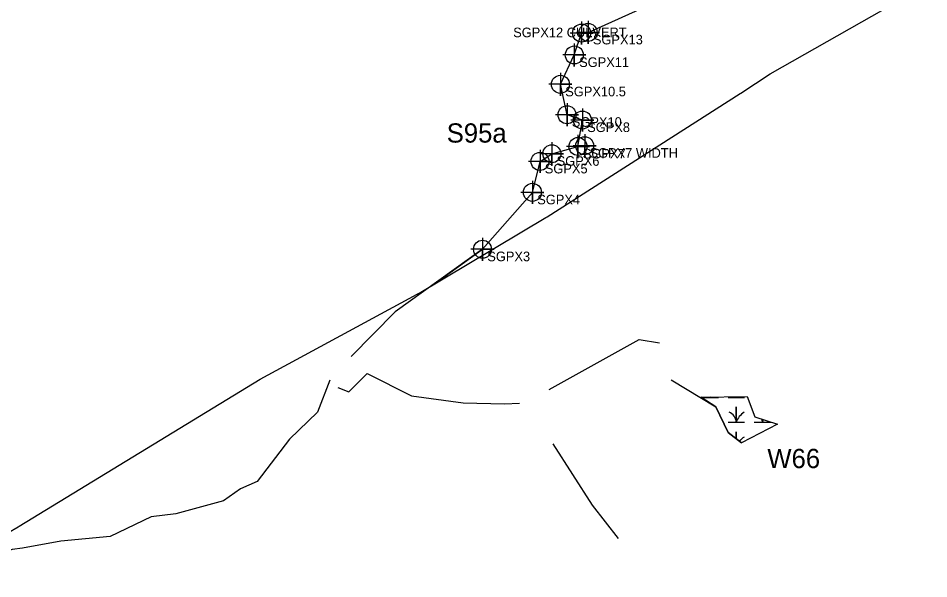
# Model space of a CAD drawing. Extents: x 1253697 to 1278588, y 912189 to 981699.
# Drawn here: x 1257582 to 1258531, y 958470 to 959053 of the extents above; entities that cross this region are included whole.
import ezdxf

# ---------------------------------------------------------------- set-up
doc = ezdxf.new("R2010")
doc.units = 0
for name, color, linetype in [('Default', 7, 'Continuous'), ('Exist Environmental Wetland Boundary', 7, 'Continuous'), ('Exist Hydro Jurisdictional Stream or Body of Water Mitigable', 7, 'Continuous'), ('Exist Hydro Jurisdictional Stream or Body of Water Mitigable Cogo Comment', 7, 'Continuous'), ('Exist Hydro Jurisdictional Stream or Body of Water Mitigable Cogo Number', 7, 'Continuous'), ('Exist Hydro Jurisdictional Stream or Body of Water Mitigable Cogo Point CELL', 7, 'Continuous')]:
    doc.layers.add(name, color=color, linetype=linetype)

msp = doc.modelspace()

# ---------------------------------------------------------------- linework, layer by layer
at = {"layer": 'Default'}
for p, q in [((1258133.2, 958846.81), (1258334.42, 958974.98)), ((1258133.2, 958846.81), (1258334.42, 958974.98)), ((1257999.85, 958767.3), (1258131.94, 958846.03)), ((1257999.85, 958767.3), (1258131.94, 958846.03)), ((1257488.17, 958469.97), (1257582.36, 958524.12)), ((1257488.17, 958469.97), (1257582.36, 958524.12))]:
    msp.add_line(p, q, dxfattribs=at)
for points in [[(1258335.07, 958975.39), (1258365.64, 958995.53), (1258530.84, 959089.47)], [(1258335.07, 958975.39), (1258365.64, 958995.53), (1258530.84, 959089.47)], [(1257583.46, 958524.77), (1257834.43, 958677.7), (1257998.05, 958766.28)], [(1257583.46, 958524.77), (1257834.43, 958677.7), (1257998.05, 958766.28)]]:
    msp.add_lwpolyline(points, dxfattribs=at)
for centre, start, end in [((1258307.56, 959017.15), 302.49453, 303.37476), ((1258307.56, 959017.15), 302.49453, 303.37476), ((1258106.34, 958888.98), 300.79738, 302.49453), ((1258106.34, 958888.98), 300.79738, 302.49453), ((1257974.25, 958810.25), 298.42874, 300.79738), ((1257974.25, 958810.25), 298.42874, 300.79738), ((1257557.44, 958567.46), 299.89454, 301.3573), ((1257557.44, 958567.46), 299.89454, 301.3573)]:
    msp.add_arc(centre, 50, start, end, dxfattribs=at)
at = {"layer": 'Exist Environmental Wetland Boundary'}
msp.add_lwpolyline([(1258335.72, 958611.32), (1258321.75, 958622.06), (1258308.85, 958648.96), (1258293.46, 958659.16), (1258341.79, 958659.66), (1258349.52, 958638.67), (1258373.21, 958630.89)], close=True, dxfattribs=at)
for points in [[(1258294.55, 958658.77), (1258303.15, 958658.77), (1258303.15, 958659.26)], [(1258303.15, 958659.26), (1258303.15, 958658.77), (1258311.75, 958658.77)], [(1258321.75, 958658.77), (1258330.35, 958658.77), (1258330.35, 958659.54)], [(1258330.35, 958659.54), (1258330.35, 958658.77), (1258338.95, 958658.77)], [(1258321.75, 958632.99), (1258330.35, 958632.99), (1258330.35, 958648.77), (1258330.35, 958632.99), (1258338.95, 958632.99)], [(1258348.95, 958632.99), (1258357.56, 958632.99), (1258357.56, 958636.03)], [(1258357.56, 958636.03), (1258357.56, 958632.99), (1258366.16, 958632.99)], [(1258330.35, 958615.45), (1258330.35, 958622.99), (1258330.35, 958615.45)], [(1258357.56, 958622.72), (1258357.56, 958622.99), (1258357.56, 958622.72)]]:
    msp.add_lwpolyline(points, dxfattribs=at)
for centre, radius, start, end in [((1258290.88, 958657.89), 12.3, 4.14034, 6.42156), ((1258321.39, 958652.71), 19.22, 160.07684, 161.62219), ((1258318.09, 958657.89), 12.3, 4.14034, 7.73049), ((1258348.59, 958652.71), 19.22, 159.18584, 161.62219), ((1258318.09, 958632.11), 12.3, 4.14034, 67.53497), ((1258348.59, 958626.93), 19.22, 122.12745, 161.62219), ((1258345.29, 958632.11), 12.3, 4.14034, 19.73691), ((1258375.8, 958626.93), 19.22, 152.98217, 161.62219), ((1258348.59, 958601.15), 19.22, 122.12745, 141.80539)]:
    msp.add_arc(centre, radius, start, end, dxfattribs=at)
at = {"layer": 'Exist Hydro Jurisdictional Stream or Body of Water Mitigable'}
for points in [[(1258013.4, 958775.38), (1258065.98, 958812.99), (1258117.99, 958872.18), (1258125.87, 958904.39), (1258138.21, 958912.32), (1258165.42, 958919.91), (1258170, 958947.45), (1258154.02, 958952.89), (1258147.16, 958984.61), (1258161.62, 959015.16), (1258169.18, 959037.99), (1258175.96, 959038.67), (1258242.99, 959068.78)], [(1258065.98, 958812.99), (1257975.01, 958747.91), (1257929.09, 958701.41)], [(1258135.46, 958667.13), (1258229.07, 958719.01), (1258250.51, 958715.61)], [(1257915.21, 958669.01), (1257926.73, 958664.42), (1257945.92, 958683.64), (1257992, 958660.35), (1258045.93, 958653), (1258089.05, 958651.89), (1258104.67, 958652.77)], [(1257906.99, 958676.55), (1257894.04, 958643.53), (1257864.96, 958615.42), (1257831.33, 958571.22), (1257814.03, 958563.7), (1257796.07, 958550.95), (1257746.56, 958537.73), (1257720.69, 958534.45), (1257678.17, 958514.06), (1257626.82, 958508.96), (1257586.88, 958501.76), (1257576.05, 958500.5), (1257548.76, 958491.65), (1257514.82, 958490.89)], [(1258262.48, 958677.18), (1258308.85, 958648.96), (1258321.75, 958622.06), (1258335.72, 958611.32)], [(1258139.08, 958610.42), (1258180.21, 958546.57), (1258207.32, 958511.77)]]:
    msp.add_lwpolyline(points, dxfattribs=at)
at = {"layer": 'Exist Hydro Jurisdictional Stream or Body of Water Mitigable Cogo Point CELL'}
for points in [[(1258169.18, 959049.99), (1258169.18, 959025.99), (1258169.18, 959037.99), (1258181.18, 959037.99), (1258157.18, 959037.99)], [(1258175.96, 959050.67), (1258175.96, 959026.67), (1258175.96, 959038.67), (1258187.96, 959038.67), (1258163.96, 959038.67)], [(1258161.62, 959027.16), (1258161.62, 959003.16), (1258161.62, 959015.16), (1258173.62, 959015.16), (1258149.62, 959015.16)], [(1258147.16, 958996.61), (1258147.16, 958972.61), (1258147.16, 958984.61), (1258159.16, 958984.61), (1258135.16, 958984.61)], [(1258154.02, 958964.89), (1258154.02, 958940.89), (1258154.02, 958952.89), (1258166.02, 958952.89), (1258142.02, 958952.89)], [(1258170, 958959.45), (1258170, 958935.45), (1258170, 958947.45), (1258182, 958947.45), (1258158, 958947.45)], [(1258165.42, 958931.91), (1258165.42, 958907.91), (1258165.42, 958919.91), (1258177.42, 958919.91), (1258153.42, 958919.91)], [(1258172.42, 958932.68), (1258172.42, 958908.68), (1258172.42, 958920.68), (1258184.42, 958920.68), (1258160.42, 958920.68)], [(1258138.21, 958924.32), (1258138.21, 958900.32), (1258138.21, 958912.32), (1258150.21, 958912.32), (1258126.21, 958912.32)], [(1258125.87, 958916.39), (1258125.87, 958892.39), (1258125.87, 958904.39), (1258137.87, 958904.39), (1258113.87, 958904.39)], [(1258117.99, 958884.18), (1258117.99, 958860.18), (1258117.99, 958872.18), (1258129.99, 958872.18), (1258105.99, 958872.18)], [(1258065.98, 958824.99), (1258065.98, 958800.99), (1258065.98, 958812.99), (1258077.98, 958812.99), (1258053.98, 958812.99)]]:
    msp.add_lwpolyline(points, dxfattribs=at)
for centre in [(1258169.18, 959037.99), (1258175.96, 959038.67), (1258161.62, 959015.16), (1258147.16, 958984.61), (1258154.02, 958952.89), (1258170, 958947.45), (1258172.42, 958920.68), (1258138.21, 958912.32), (1258165.42, 958919.91), (1258125.87, 958904.39), (1258117.99, 958872.18), (1258065.98, 958812.99)]:
    msp.add_circle(centre, 9.38, dxfattribs=at)

# ---------------------------------------------------------------- texts
at = {"layer": 'Exist Environmental Wetland Boundary'}
msp.add_text('W66', height=20, dxfattribs=at).set_placement((1258362.65, 958585.17))
at = {"layer": 'Exist Hydro Jurisdictional Stream or Body of Water Mitigable Cogo Comment'}
for s, p in [('SGPX12 CULVERT', (1258097.93, 959033.63)), ('SGPX13', (1258180.96, 959026.17)), ('SGPX11', (1258166.62, 959002.66)), ('SGPX10.5', (1258152.16, 958972.11)), ('SGPX10', (1258159.02, 958940.39)), ('SGPX8', (1258175, 958934.95)), ('SGPX7', (1258170.42, 958907.41)), ('SGPX7 WIDTH', (1258177.42, 958908.18)), ('SGPX5', (1258130.87, 958891.89)), ('SGPX6', (1258143.21, 958899.82)), ('SGPX4', (1258122.99, 958859.68)), ('SGPX3', (1258070.98, 958800.49))]:
    msp.add_text(s, height=10, dxfattribs=at).set_placement(p)
at = {"layer": 'Exist Hydro Jurisdictional Stream or Body of Water Mitigable Cogo Number'}
msp.add_text('S95a', height=20, dxfattribs=at).set_placement((1258028.68, 958923.95))

doc.saveas('drawing.dxf')
